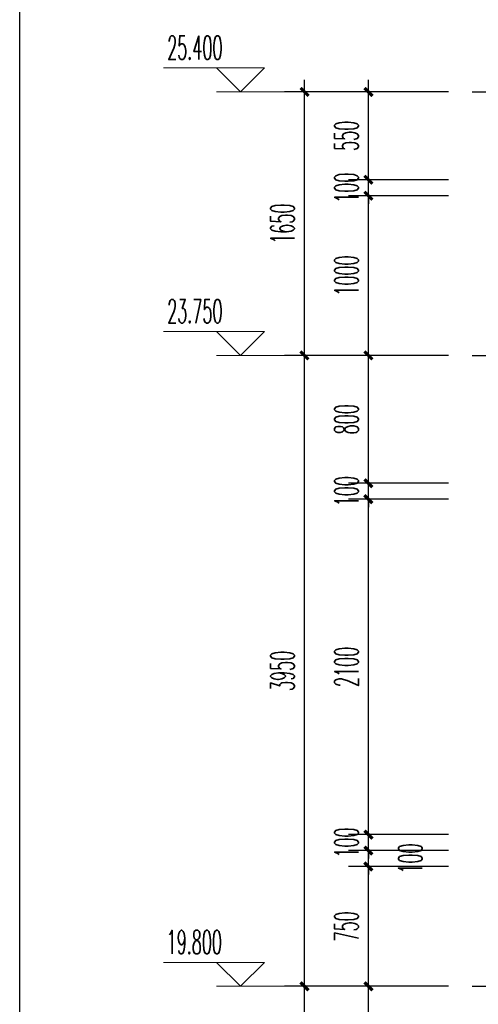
# Model space of a CAD drawing. Extents: x 1779708 to 7299578, y -1121471 to 88434.
# Tile 1039 of 1056: x 7032419 to 7035289, y -953986 to -947821. Entities that reach past the tile are written whole.
import ezdxf

# ---------------------------------------------------------------- set-up
doc = ezdxf.new("R2010")
doc.units = 0
doc.header["$LTSCALE"] = 1000
doc.header["$MEASUREMENT"] = 0
doc.linetypes.add('DOTE', pattern=[2.42, 2, -0.2, 0.02, -0.2])
doc.layers.get('0').update_dxf_attribs({"linetype": 'CONTINUOUS'})
doc.layers.get('Defpoints').update_dxf_attribs({"linetype": 'CONTINUOUS'})
for name, color, linetype in [('AXIS', 3, 'CONTINUOUS'), ('DOTE', 1, 'DOTE'), ('PUB_TAB', 7, 'CONTINUOUS'), ('PUB_TEXT', 7, 'CONTINUOUS')]:
    doc.layers.add(name, color=color, linetype=linetype)
doc.layers.add('DIM_ELEV', color=3, linetype='CONTINUOUS', lineweight=13)
doc.styles.add('_TCH_DIM', font='SIMPLEX.shx', dxfattribs={"width": 0.7, "bigfont": 'GBCBIG.shx'})
doc.styles.add('_TCH_DIM_T3', font='SIMPLEX.shx', dxfattribs={"width": 0.494118, "bigfont": 'GBCBIG.shx'})
doc.dimstyles.new('_TCH_ARCH&&50', dxfattribs={"dimtxt": 148.75, "dimasz": 50, "dimexe": 125, "dimexo": 150, "dimgap": 63.125, "dimtad": 1, "dimdec": 0, "dimzin": 0, "dimdsep": 46, "dimtxsty": '_TCH_DIM_T3', "dimblk": 'ARCHTICK', "dimcen": 0.09, "dimdle": 75, "dimclrt": 7, "dimazin": 2, "dimtfac": 1, "dimtdec": 0, "dimtix": 1, "dimtmove": 2, "dimatfit": 3, "dimfxl": 250, "dimtolj": 1, "dimtzin": 0, "dimarcsym": 0})

# ---------------------------------------------------------------- blocks, each defined once
blk = doc.blocks.new('_ArchTick')
at = {"color": 0, "linetype": 'ByBlock', "const_width": 0.4}
blk.add_lwpolyline([(-0.5, -0.5), (0.5, 0.5)], dxfattribs=at)
blk = doc.blocks.new('*D1145')
at = {"layer": 'AXIS', "color": 0, "lineweight": -2, "transparency": 16777216}
for p, q in [((7034201.4, -957848.2), (7034201.4, -953798.2)), ((7035101.4, -953873.2), (7034076.4, -953873.2)), ((7035101.4, -957773.2), (7034076.4, -957773.2))]:
    blk.add_line(p, q, dxfattribs=at)
at = {"layer": 'Defpoints', "color": 0, "transparency": 16777216}
for p in [(7034201.4, -953873.2), (7035251.4, -953873.2), (7035251.4, -957773.2)]:
    blk.add_point(p, dxfattribs=at)
at = {"layer": 'AXIS', "color": 0, "lineweight": -2, "transparency": 16777216, "xscale": 50, "yscale": 50, "zscale": 50}
for p, rotation in [((7034201.4, -953873.2), 90), ((7034201.4, -957773.2), 270)]:
    blk.add_blockref('_ArchTick', p, dxfattribs=dict(at, rotation=rotation))
at = {"layer": 'AXIS', "color": 7, "transparency": 16777216, "insert": (7034063.9, -955823.2), "char_height": 148.75, "attachment_point": 5, "rotation": 90, "style": '_TCH_DIM_T3'}
blk.add_mtext('\\A1;3900', dxfattribs=at)
blk = doc.blocks.new('*D1146')
at = {"layer": 'AXIS', "color": 0, "lineweight": -2, "transparency": 16777216}
for p, q in [((7034201.4, -953948.2), (7034201.4, -949848.2)), ((7035101.4, -949923.2), (7034076.4, -949923.2)), ((7035101.4, -953873.2), (7034076.4, -953873.2))]:
    blk.add_line(p, q, dxfattribs=at)
at = {"layer": 'Defpoints', "color": 0, "transparency": 16777216}
for p in [(7034201.4, -949923.2), (7035251.4, -949923.2), (7035251.4, -953873.2)]:
    blk.add_point(p, dxfattribs=at)
at = {"layer": 'AXIS', "color": 0, "lineweight": -2, "transparency": 16777216, "xscale": 50, "yscale": 50, "zscale": 50}
for p, rotation in [((7034201.4, -949923.2), 90), ((7034201.4, -953873.2), 270)]:
    blk.add_blockref('_ArchTick', p, dxfattribs=dict(at, rotation=rotation))
at = {"layer": 'AXIS', "color": 7, "transparency": 16777216, "insert": (7034063.9, -951898.2), "char_height": 148.75, "attachment_point": 5, "rotation": 90, "style": '_TCH_DIM_T3'}
blk.add_mtext('\\A1;3950', dxfattribs=at)
blk = doc.blocks.new('*D1147')
at = {"layer": 'AXIS', "color": 0, "lineweight": -2, "transparency": 16777216}
for p, q in [((7034201.4, -949998.2), (7034201.4, -948198.2)), ((7035101.4, -948273.2), (7034076.4, -948273.2)), ((7035101.4, -949923.2), (7034076.4, -949923.2))]:
    blk.add_line(p, q, dxfattribs=at)
at = {"layer": 'Defpoints', "color": 0, "transparency": 16777216}
for p in [(7034201.4, -948273.2), (7035251.4, -948273.2), (7035251.4, -949923.2)]:
    blk.add_point(p, dxfattribs=at)
at = {"layer": 'AXIS', "color": 0, "lineweight": -2, "transparency": 16777216, "xscale": 50, "yscale": 50, "zscale": 50}
for p, rotation in [((7034201.4, -948273.2), 90), ((7034201.4, -949923.2), 270)]:
    blk.add_blockref('_ArchTick', p, dxfattribs=dict(at, rotation=rotation))
at = {"layer": 'AXIS', "color": 7, "transparency": 16777216, "insert": (7034063.9, -949098.2), "char_height": 148.75, "attachment_point": 5, "rotation": 90, "style": '_TCH_DIM_T3'}
blk.add_mtext('\\A1;1650', dxfattribs=at)
blk = doc.blocks.new('*D1226')
at = {"layer": 'AXIS', "color": 0, "lineweight": -2, "transparency": 16777216}
for p, q in [((7034601.4, -954598.2), (7034601.4, -953798.2)), ((7035101.4, -953873.2), (7034476.4, -953873.2)), ((7035101.4, -954523.2), (7034476.4, -954523.2))]:
    blk.add_line(p, q, dxfattribs=at)
at = {"layer": 'Defpoints', "color": 0, "transparency": 16777216}
for p in [(7034601.4, -953873.2), (7035251.4, -953873.2), (7035251.4, -954523.2)]:
    blk.add_point(p, dxfattribs=at)
at = {"layer": 'AXIS', "color": 0, "lineweight": -2, "transparency": 16777216, "xscale": 50, "yscale": 50, "zscale": 50}
for p, rotation in [((7034601.4, -953873.2), 90), ((7034601.4, -954523.2), 270)]:
    blk.add_blockref('_ArchTick', p, dxfattribs=dict(at, rotation=rotation))
at = {"layer": 'AXIS', "color": 7, "transparency": 16777216, "insert": (7034463.9, -954198.2), "char_height": 148.75, "attachment_point": 5, "rotation": 90, "style": '_TCH_DIM_T3'}
blk.add_mtext('\\A1;650', dxfattribs=at)
blk = doc.blocks.new('*D1227')
at = {"layer": 'AXIS', "color": 0, "lineweight": -2, "transparency": 16777216}
for p, q in [((7034601.4, -953948.2), (7034601.4, -953048.2)), ((7035101.4, -953123.2), (7034476.4, -953123.2)), ((7035101.4, -953873.2), (7034476.4, -953873.2))]:
    blk.add_line(p, q, dxfattribs=at)
at = {"layer": 'Defpoints', "color": 0, "transparency": 16777216}
for p in [(7034601.4, -953123.2), (7035251.4, -953123.2), (7035251.4, -953873.2)]:
    blk.add_point(p, dxfattribs=at)
at = {"layer": 'AXIS', "color": 0, "lineweight": -2, "transparency": 16777216, "xscale": 50, "yscale": 50, "zscale": 50}
for p, rotation in [((7034601.4, -953123.2), 90), ((7034601.4, -953873.2), 270)]:
    blk.add_blockref('_ArchTick', p, dxfattribs=dict(at, rotation=rotation))
at = {"layer": 'AXIS', "color": 7, "transparency": 16777216, "insert": (7034463.9, -953498.2), "char_height": 148.75, "attachment_point": 5, "rotation": 90, "style": '_TCH_DIM_T3'}
blk.add_mtext('\\A1;750', dxfattribs=at)
blk = doc.blocks.new('*D1228')
at = {"layer": 'AXIS', "color": 0, "lineweight": -2, "transparency": 16777216}
for p, q in [((7034601.4, -953023.2), (7034601.4, -952973.2)), ((7035101.4, -953023.2), (7034476.4, -953023.2)), ((7034601.4, -953123.2), (7034601.4, -953023.2)), ((7035101.4, -953123.2), (7034476.4, -953123.2)), ((7034601.4, -953123.2), (7034601.4, -953173.2))]:
    blk.add_line(p, q, dxfattribs=at)
at = {"layer": 'Defpoints', "color": 0, "transparency": 16777216}
for p in [(7034601.4, -953023.2), (7035251.4, -953023.2), (7035251.4, -953123.2)]:
    blk.add_point(p, dxfattribs=at)
at = {"layer": 'AXIS', "color": 0, "lineweight": -2, "transparency": 16777216, "xscale": 50, "yscale": 50, "zscale": 50}
for p, rotation in [((7034601.4, -953023.2), 270), ((7034601.4, -953123.2), 90)]:
    blk.add_blockref('_ArchTick', p, dxfattribs=dict(at, rotation=rotation))
at = {"layer": 'AXIS', "color": 7, "transparency": 16777216, "insert": (7034863.9, -953073.2), "char_height": 148.75, "attachment_point": 5, "rotation": 90, "style": '_TCH_DIM_T3'}
blk.add_mtext('\\A1;100', dxfattribs=at)
blk = doc.blocks.new('*D1229')
at = {"layer": 'AXIS', "color": 0, "lineweight": -2, "transparency": 16777216}
for p, q in [((7034601.4, -952923.2), (7034601.4, -952873.2)), ((7035101.4, -952923.2), (7034476.4, -952923.2)), ((7034601.4, -953023.2), (7034601.4, -952923.2)), ((7035101.4, -953023.2), (7034476.4, -953023.2)), ((7034601.4, -953023.2), (7034601.4, -953073.2))]:
    blk.add_line(p, q, dxfattribs=at)
at = {"layer": 'Defpoints', "color": 0, "transparency": 16777216}
for p in [(7034601.4, -952923.2), (7035251.4, -952923.2), (7035251.4, -953023.2)]:
    blk.add_point(p, dxfattribs=at)
at = {"layer": 'AXIS', "color": 0, "lineweight": -2, "transparency": 16777216, "xscale": 50, "yscale": 50, "zscale": 50}
for p, rotation in [((7034601.4, -952923.2), 270), ((7034601.4, -953023.2), 90)]:
    blk.add_blockref('_ArchTick', p, dxfattribs=dict(at, rotation=rotation))
at = {"layer": 'AXIS', "color": 7, "transparency": 16777216, "insert": (7034463.9, -952973.2), "char_height": 148.75, "attachment_point": 5, "rotation": 90, "style": '_TCH_DIM_T3'}
blk.add_mtext('\\A1;100', dxfattribs=at)
blk = doc.blocks.new('*D1230')
at = {"layer": 'AXIS', "color": 0, "lineweight": -2, "transparency": 16777216}
for p, q in [((7034601.4, -952998.2), (7034601.4, -950748.2)), ((7035101.4, -950823.2), (7034476.4, -950823.2)), ((7035101.4, -952923.2), (7034476.4, -952923.2))]:
    blk.add_line(p, q, dxfattribs=at)
at = {"layer": 'Defpoints', "color": 0, "transparency": 16777216}
for p in [(7034601.4, -950823.2), (7035251.4, -950823.2), (7035251.4, -952923.2)]:
    blk.add_point(p, dxfattribs=at)
at = {"layer": 'AXIS', "color": 0, "lineweight": -2, "transparency": 16777216, "xscale": 50, "yscale": 50, "zscale": 50}
for p, rotation in [((7034601.4, -950823.2), 90), ((7034601.4, -952923.2), 270)]:
    blk.add_blockref('_ArchTick', p, dxfattribs=dict(at, rotation=rotation))
at = {"layer": 'AXIS', "color": 7, "transparency": 16777216, "insert": (7034463.9, -951873.2), "char_height": 148.75, "attachment_point": 5, "rotation": 90, "style": '_TCH_DIM_T3'}
blk.add_mtext('\\A1;2100', dxfattribs=at)
blk = doc.blocks.new('*D1231')
at = {"layer": 'AXIS', "color": 0, "lineweight": -2, "transparency": 16777216}
for p, q in [((7035101.4, -950723.2), (7034476.4, -950723.2)), ((7034601.4, -950723.2), (7034601.4, -950673.2)), ((7034601.4, -950823.2), (7034601.4, -950723.2)), ((7035101.4, -950823.2), (7034476.4, -950823.2)), ((7034601.4, -950823.2), (7034601.4, -950873.2))]:
    blk.add_line(p, q, dxfattribs=at)
at = {"layer": 'Defpoints', "color": 0, "transparency": 16777216}
for p in [(7034601.4, -950723.2), (7035251.4, -950723.2), (7035251.4, -950823.2)]:
    blk.add_point(p, dxfattribs=at)
at = {"layer": 'AXIS', "color": 0, "lineweight": -2, "transparency": 16777216, "xscale": 50, "yscale": 50, "zscale": 50}
for p, rotation in [((7034601.4, -950723.2), 270), ((7034601.4, -950823.2), 90)]:
    blk.add_blockref('_ArchTick', p, dxfattribs=dict(at, rotation=rotation))
at = {"layer": 'AXIS', "color": 7, "transparency": 16777216, "insert": (7034463.9, -950773.2), "char_height": 148.75, "attachment_point": 5, "rotation": 90, "style": '_TCH_DIM_T3'}
blk.add_mtext('\\A1;100', dxfattribs=at)
blk = doc.blocks.new('*D1232')
at = {"layer": 'AXIS', "color": 0, "lineweight": -2, "transparency": 16777216}
for p, q in [((7034601.4, -950798.2), (7034601.4, -949848.2)), ((7035101.4, -949923.2), (7034476.4, -949923.2)), ((7035101.4, -950723.2), (7034476.4, -950723.2))]:
    blk.add_line(p, q, dxfattribs=at)
at = {"layer": 'Defpoints', "color": 0, "transparency": 16777216}
for p in [(7034601.4, -949923.2), (7035251.4, -949923.2), (7035251.4, -950723.2)]:
    blk.add_point(p, dxfattribs=at)
at = {"layer": 'AXIS', "color": 0, "lineweight": -2, "transparency": 16777216, "xscale": 50, "yscale": 50, "zscale": 50}
for p, rotation in [((7034601.4, -949923.2), 90), ((7034601.4, -950723.2), 270)]:
    blk.add_blockref('_ArchTick', p, dxfattribs=dict(at, rotation=rotation))
at = {"layer": 'AXIS', "color": 7, "transparency": 16777216, "insert": (7034463.9, -950323.2), "char_height": 148.75, "attachment_point": 5, "rotation": 90, "style": '_TCH_DIM_T3'}
blk.add_mtext('\\A1;800', dxfattribs=at)
blk = doc.blocks.new('*D1233')
at = {"layer": 'AXIS', "color": 0, "lineweight": -2, "transparency": 16777216}
for p, q in [((7034601.4, -949998.2), (7034601.4, -948848.2)), ((7035101.4, -948923.2), (7034476.4, -948923.2)), ((7035101.4, -949923.2), (7034476.4, -949923.2))]:
    blk.add_line(p, q, dxfattribs=at)
at = {"layer": 'Defpoints', "color": 0, "transparency": 16777216}
for p in [(7034601.4, -948923.2), (7035251.4, -948923.2), (7035251.4, -949923.2)]:
    blk.add_point(p, dxfattribs=at)
at = {"layer": 'AXIS', "color": 0, "lineweight": -2, "transparency": 16777216, "xscale": 50, "yscale": 50, "zscale": 50}
for p, rotation in [((7034601.4, -948923.2), 90), ((7034601.4, -949923.2), 270)]:
    blk.add_blockref('_ArchTick', p, dxfattribs=dict(at, rotation=rotation))
at = {"layer": 'AXIS', "color": 7, "transparency": 16777216, "insert": (7034463.9, -949423.2), "char_height": 148.75, "attachment_point": 5, "rotation": 90, "style": '_TCH_DIM_T3'}
blk.add_mtext('\\A1;1000', dxfattribs=at)
blk = doc.blocks.new('*D1234')
at = {"layer": 'AXIS', "color": 0, "lineweight": -2, "transparency": 16777216}
for p, q in [((7034601.4, -948823.2), (7034601.4, -948773.2)), ((7035101.4, -948823.2), (7034476.4, -948823.2)), ((7034601.4, -948923.2), (7034601.4, -948823.2)), ((7035101.4, -948923.2), (7034476.4, -948923.2)), ((7034601.4, -948923.2), (7034601.4, -948973.2))]:
    blk.add_line(p, q, dxfattribs=at)
at = {"layer": 'Defpoints', "color": 0, "transparency": 16777216}
for p in [(7034601.4, -948823.2), (7035251.4, -948823.2), (7035251.4, -948923.2)]:
    blk.add_point(p, dxfattribs=at)
at = {"layer": 'AXIS', "color": 0, "lineweight": -2, "transparency": 16777216, "xscale": 50, "yscale": 50, "zscale": 50}
for p, rotation in [((7034601.4, -948823.2), 270), ((7034601.4, -948923.2), 90)]:
    blk.add_blockref('_ArchTick', p, dxfattribs=dict(at, rotation=rotation))
at = {"layer": 'AXIS', "color": 7, "transparency": 16777216, "insert": (7034463.9, -948873.2), "char_height": 148.75, "attachment_point": 5, "rotation": 90, "style": '_TCH_DIM_T3'}
blk.add_mtext('\\A1;100', dxfattribs=at)
blk = doc.blocks.new('*D1235')
at = {"layer": 'AXIS', "color": 0, "lineweight": -2, "transparency": 16777216}
for p, q in [((7034601.4, -948898.2), (7034601.4, -948198.2)), ((7035101.4, -948273.2), (7034476.4, -948273.2)), ((7035101.4, -948823.2), (7034476.4, -948823.2))]:
    blk.add_line(p, q, dxfattribs=at)
at = {"layer": 'Defpoints', "color": 0, "transparency": 16777216}
for p in [(7034601.4, -948273.2), (7035251.4, -948273.2), (7035251.4, -948823.2)]:
    blk.add_point(p, dxfattribs=at)
at = {"layer": 'AXIS', "color": 0, "lineweight": -2, "transparency": 16777216, "xscale": 50, "yscale": 50, "zscale": 50}
for p, rotation in [((7034601.4, -948273.2), 90), ((7034601.4, -948823.2), 270)]:
    blk.add_blockref('_ArchTick', p, dxfattribs=dict(at, rotation=rotation))
at = {"layer": 'AXIS', "color": 7, "transparency": 16777216, "insert": (7034463.9, -948548.2), "char_height": 148.75, "attachment_point": 5, "rotation": 90, "style": '_TCH_DIM_T3'}
blk.add_mtext('\\A1;550', dxfattribs=at)

msp = doc.modelspace()

# ---------------------------------------------------------------- linework, layer by layer
at = {"layer": 'DIM_ELEV'}
for p, q in [((7033951.4, -948123.2), (7033318.1, -948123.2)), ((7033801.4, -948273.2), (7033651.4, -948123.2)), ((7033801.4, -948273.2), (7033951.4, -948123.2)), ((7034601.4, -948273.2), (7033651.4, -948273.2)), ((7033951.4, -949773.2), (7033318.1, -949773.2)), ((7033801.4, -949923.2), (7033651.4, -949773.2)), ((7033801.4, -949923.2), (7033951.4, -949773.2)), ((7034601.4, -949923.2), (7033651.4, -949923.2)), ((7033951.4, -953723.2), (7033318.1, -953723.2)), ((7033801.4, -953873.2), (7033651.4, -953723.2)), ((7033801.4, -953873.2), (7033951.4, -953723.2)), ((7034601.4, -953873.2), (7033651.4, -953873.2))]:
    msp.add_line(p, q, dxfattribs=at)
at = {"layer": 'DOTE', "linetype": 'DOTE', "ltscale": 0.5}
for p, q in [((7035251.4, -948273.2), (7037351.4, -948273.2)), ((7035251.4, -949923.2), (7037351.4, -949923.2)), ((7035251.4, -953873.2), (7037351.4, -953873.2))]:
    msp.add_line(p, q, dxfattribs=at)
at = {"layer": 'PUB_TAB'}
msp.add_line((7032419.2, -982200.2), (7032419.2, -945400.2), dxfattribs=at)

# ---------------------------------------------------------------- texts
at = {"layer": 'PUB_TEXT', "color": 7, "style": '_TCH_DIM', "width": 0.494118}
for s, p in [('25.400', (7033341.9, -948070.7)), ('23.750', (7033341.9, -949720.7)), ('19.800', (7033338.4, -953670.7))]:
    msp.add_text(s, height=148.75, dxfattribs=at).set_placement(p)

# ---------------------------------------------------------------- dimensions: what is measured, and where the dimension line sits
at = {"layer": 'AXIS'}
for p1, p2, distance, picture, middle in [((7035251.4, -949923.2), (7035251.4, -948273.2), 1050, '*D1147', (7034063.9, -949098.2)), ((7035251.4, -948823.2), (7035251.4, -948273.2), 650, '*D1235', (7034463.9, -948548.2)), ((7035251.4, -948923.2), (7035251.4, -948823.2), 650, '*D1234', (7034463.9, -948873.2)), ((7035251.4, -949923.2), (7035251.4, -948923.2), 650, '*D1233', (7034463.9, -949423.2)), ((7035251.4, -953873.2), (7035251.4, -949923.2), 1050, '*D1146', (7034063.9, -951898.2)), ((7035251.4, -950723.2), (7035251.4, -949923.2), 650, '*D1232', (7034463.9, -950323.2)), ((7035251.4, -950823.2), (7035251.4, -950723.2), 650, '*D1231', (7034463.9, -950773.2)), ((7035251.4, -952923.2), (7035251.4, -950823.2), 650, '*D1230', (7034463.9, -951873.2)), ((7035251.4, -953023.2), (7035251.4, -952923.2), 650, '*D1229', (7034463.9, -952973.2)), ((7035251.4, -953873.2), (7035251.4, -953123.2), 650, '*D1227', (7034463.9, -953498.2)), ((7035251.4, -957773.2), (7035251.4, -953873.2), 1050, '*D1145', (7034063.9, -955823.2)), ((7035251.4, -954523.2), (7035251.4, -953873.2), 650, '*D1226', (7034463.9, -954198.2))]:
    dim = msp.add_aligned_dim(p1=p1, p2=p2, distance=distance, dimstyle='_TCH_ARCH&&50', dxfattribs=at)
    dim.commit()
    dim.dimension.update_dxf_attribs({"geometry": picture, "text_midpoint": middle})
dim = msp.add_linear_dim(base=(7034601.4, -953023.2), p1=(7035251.4, -953123.2), p2=(7035251.4, -953023.2), angle=90, dimstyle='_TCH_ARCH&&50', dxfattribs=at)
dim.commit()
dim.dimension.update_dxf_attribs({"geometry": '*D1228', "text_midpoint": (7034863.9, -953073.2), "dimtype": 161})

doc.saveas('drawing.dxf')
